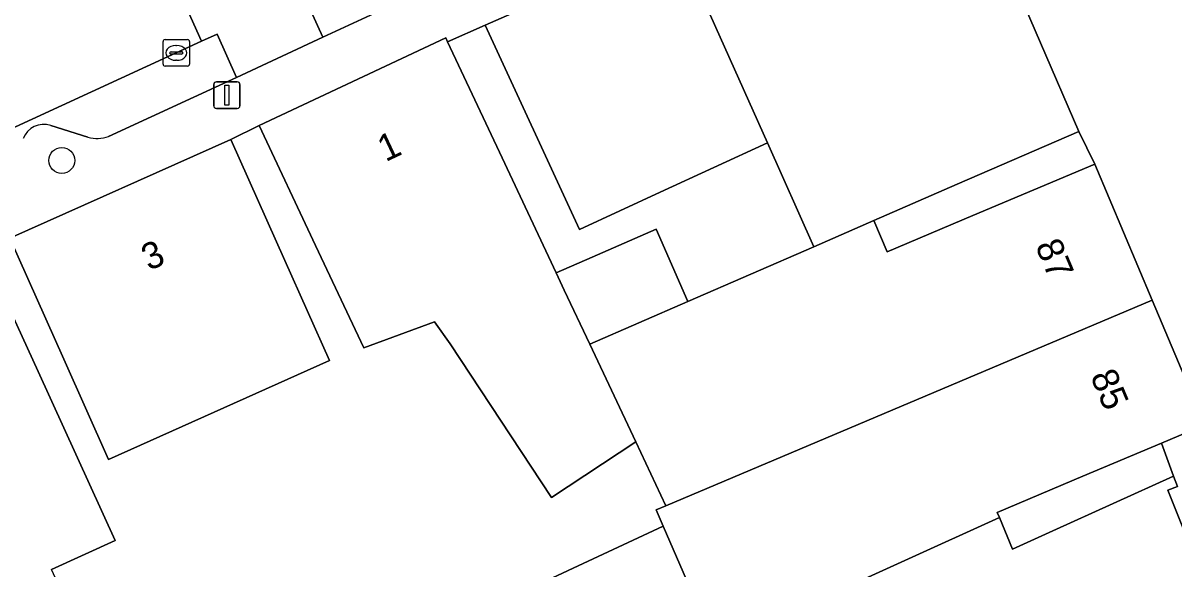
# Model space of a CAD drawing. Extents: x 160377 to 161131, y 383938 to 384853.
# Drawn here: x 161063.3 to 161106.75, y 384333.02 to 384353.62 of the extents above; entities that cross this region are included whole.
import ezdxf

# ---------------------------------------------------------------- set-up
doc = ezdxf.new("R2010")
doc.units = 0
for name, color, linetype in [('IMGEO_Boom', 7, 'Continuous'), ('IMGEO_Erf', 7, 'Continuous'), ('IMGEO_Kolk', 7, 'Continuous'), ('IMGEO_Lichtmast', 7, 'Continuous'), ('IMGEO_Pand', 7, 'Continuous'), ('IMGEO_Pand_nummerreeks', 7, 'Continuous'), ('IMGEO_Parkeervlak_open', 7, 'Continuous'), ('IMGEO_Rijbaan_lokaal_open', 7, 'Continuous'), ('IMGEO_Voetpad_open', 7, 'Continuous')]:
    doc.layers.add(name, color=color, linetype=linetype)

msp = doc.modelspace()

# ---------------------------------------------------------------- linework, layer by layer
at = {"layer": 'IMGEO_Boom'}
msp.add_circle((161064.765, 384348.434), 0.489, dxfattribs=at)
at = {"layer": 'IMGEO_Erf'}
for points in [[(161080.743, 384353.538), (161079.329, 384352.917), (161081.389, 384348.535), (161083.427, 384344.197), (161084.784, 384344.787), (161087.209, 384345.841), (161088.397, 384343.108), (161093.159, 384345.179), (161091.402, 384349.102), (161087.352, 384347.232), (161084.305, 384345.825)], [(161103.154, 384349.532), (161098.571, 384347.535), (161095.426, 384346.165), (161095.924, 384344.987), (161099.157, 384346.353), (161103.762, 384348.298)], [(161106.277, 384337.766), (161103.313, 384336.514), (161100.08, 384335.148), (161100.161, 384334.957), (161100.662, 384333.769), (161102.176, 384334.457), (161106.728, 384336.524)]]:
    msp.add_lwpolyline(points, close=True, dxfattribs=at)
for points in [[(161080.266, 384331.274), (161087.465, 384334.636), (161087.199, 384335.247), (161087.571, 384335.404), (161086.435, 384337.817), (161083.254, 384335.718), (161079.428, 384341.518), (161078.839, 384342.342), (161076.165, 384341.356), (161074.346, 384345.225), (161072.219, 384349.75), (161071.147, 384349.224), (161073.182, 384344.658), (161074.865, 384340.882), (161066.526, 384337.148), (161064.836, 384340.939), (161062.801, 384345.505)], [(161061.789, 384345.01), (161063.869, 384340.464), (161066.784, 384334.093), (161064.382, 384332.994)]]:
    msp.add_lwpolyline(points, dxfattribs=at)
at = {"layer": 'IMGEO_Kolk'}
for p, q in [((161068.587, 384352.068), (161068.587, 384352.92)), ((161068.662, 384352.994), (161069.514, 384352.994)), ((161069.075, 384352.774), (161069.1, 384352.774)), ((161069.588, 384352.92), (161069.588, 384352.068)), ((161068.846, 384352.488), (161068.846, 384352.5)), ((161069.284, 384352.451), (161068.886, 384352.451)), ((161068.889, 384352.537), (161069.287, 384352.537)), ((161069.33, 384352.5), (161069.33, 384352.488)), ((161069.514, 384351.994), (161068.662, 384351.994)), ((161069.098, 384352.214), (161069.073, 384352.214))]:
    msp.add_line(p, q, dxfattribs=at)
for points in [[(161068.587, 384352.068), (161068.587, 384352.92)], [(161068.662, 384352.994), (161069.514, 384352.994)], [(161069.588, 384352.92), (161069.588, 384352.068)], [(161069.514, 384351.994), (161068.662, 384351.994)]]:
    msp.add_lwpolyline(points, dxfattribs=at)
for centre, radius, start, end in [((161068.664, 384352.918), 0.0765, 91.552, 178.448), ((161068.664, 384352.918), 0.0765, 91.552, 178.448), ((161069.512, 384352.918), 0.0765, 1.552, 88.448), ((161069.512, 384352.918), 0.0765, 1.552, 88.448), ((161068.886, 384352.497), 0.0403, 85.8775, 175.7526), ((161068.883, 384352.487), 0.0366, 178.938, 274.7102), ((161069.287, 384352.494), 0.043, 264.8664, 352.4533), ((161069.291, 384352.499), 0.0386, 1.7309, 96.639), ((161068.664, 384352.07), 0.0765, 181.552, 268.448), ((161068.664, 384352.07), 0.0765, 181.552, 268.448), ((161069.512, 384352.07), 0.0765, 271.552, 358.448), ((161069.512, 384352.07), 0.0765, 271.552, 358.448)]:
    msp.add_arc(centre, radius, start, end, dxfattribs=at)
for centre, major_axis, ratio, start_param, end_param in [((161069.074, 384352.494), (-0.387, 0.002), 0.722429, 4.712389, 7.853982), ((161069.099, 384352.494), (-0.39, 0.002), 0.717154, 1.570796, 4.712389)]:
    msp.add_ellipse(centre, major_axis=major_axis, ratio=ratio, start_param=start_param, end_param=end_param, dxfattribs=at)
at = {"layer": 'IMGEO_Lichtmast'}
for p, q in [((161070.601, 384351.401), (161071.391, 384351.401)), ((161071.391, 384351.401), (161070.601, 384351.401)), ((161070.501, 384350.501), (161070.501, 384351.301)), ((161070.501, 384351.301), (161070.501, 384350.501)), ((161071.491, 384351.301), (161071.491, 384350.501)), ((161071.491, 384350.501), (161071.491, 384351.301)), ((161071.391, 384350.401), (161070.601, 384350.401)), ((161070.601, 384350.401), (161071.391, 384350.401))]:
    msp.add_line(p, q, dxfattribs=at)
msp.add_lwpolyline([(161070.921, 384351.276), (161071.071, 384351.276), (161071.071, 384350.526), (161070.921, 384350.526), (161070.921, 384351.276)], dxfattribs=at)
for centre, start, end in [((161070.601, 384351.301), 90, 180), ((161070.601, 384351.301), 90, 180), ((161071.391, 384351.301), 0, 90), ((161071.391, 384351.301), 360, 90), ((161070.601, 384350.501), 180, 270), ((161070.601, 384350.501), 180, 270), ((161071.391, 384350.501), 270, 0), ((161071.391, 384350.501), 270, 0)]:
    msp.add_arc(centre, 0.1, start, end, dxfattribs=at)
at = {"layer": 'IMGEO_Pand'}
for points in [[(161098.823, 384359.576), (161096.313, 384360.561), (161093.399, 384359.216), (161087.991, 384356.719), (161091.402, 384349.102), (161093.159, 384345.179), (161095.426, 384346.165), (161098.571, 384347.535), (161103.154, 384349.532)], [(161087.991, 384356.719), (161080.743, 384353.538), (161084.305, 384345.825), (161087.352, 384347.232), (161091.402, 384349.102)], [(161081.389, 384348.535), (161079.329, 384352.917), (161079.262, 384353.06), (161072.219, 384349.75), (161074.346, 384345.225), (161076.165, 384341.356), (161078.839, 384342.342), (161079.428, 384341.518), (161083.254, 384335.718), (161086.435, 384337.817), (161084.698, 384341.5), (161083.735, 384343.542), (161083.427, 384344.197)], [(161073.182, 384344.658), (161071.147, 384349.224), (161062.801, 384345.505), (161064.836, 384340.939), (161066.526, 384337.148), (161074.865, 384340.882)], [(161103.762, 384348.298), (161099.157, 384346.353), (161095.924, 384344.987), (161095.426, 384346.165), (161093.159, 384345.179), (161088.397, 384343.108), (161084.698, 384341.5), (161086.435, 384337.817), (161087.571, 384335.404), (161105.93, 384343.166)], [(161084.784, 384344.787), (161083.427, 384344.197), (161083.735, 384343.542), (161084.698, 384341.5), (161088.397, 384343.108), (161087.209, 384345.841)], [(161063.869, 384340.464), (161061.789, 384345.01), (161056.087, 384342.401), (161061.638, 384329.845), (161062.208, 384328.6), (161063.341, 384326.125), (161063.67, 384325.406), (161067.13, 384326.989), (161064.382, 384332.994), (161066.784, 384334.093)], [(161087.465, 384334.636), (161089.448, 384330.086), (161100.161, 384334.957), (161100.08, 384335.148), (161103.313, 384336.514), (161106.277, 384337.766), (161107.918, 384338.459), (161105.93, 384343.166), (161087.571, 384335.404), (161087.199, 384335.247)], [(161082.731, 384327.033), (161087.066, 384316.202), (161111.312, 384324.78), (161111.165, 384325.146), (161110.905, 384325.042), (161109.94, 384327.451), (161110.27, 384327.583), (161110.06, 384328.108), (161109.67, 384327.966), (161108.806, 384330.322), (161109.12, 384330.447), (161108.939, 384330.898), (161108.611, 384330.767), (161107.656, 384333.153), (161108.013, 384333.296), (161107.837, 384333.737), (161107.482, 384333.595), (161106.525, 384335.984), (161106.886, 384336.129), (161106.728, 384336.524), (161102.176, 384334.457), (161100.662, 384333.769), (161100.161, 384334.957), (161089.448, 384330.086)], [(161087.465, 384334.636), (161080.266, 384331.274), (161079.874, 384331.091), (161081.851, 384326.634), (161082.731, 384327.033), (161089.448, 384330.086)]]:
    msp.add_lwpolyline(points, close=True, dxfattribs=at)
at = {"layer": 'IMGEO_Parkeervlak_open'}
for points in [[(161090.624, 384362.472), (161087.835, 384361.217), (161074.833, 384355.172), (161074.436, 384354.992), (161073.888, 384354.701), (161074.615, 384353.088), (161088.858, 384359.663)], [(161071.356, 384351.566), (161070.626, 384353.198), (161070.043, 384352.936), (161069.088, 384352.495), (161050.849, 384344.104), (161039.221, 384338.702), (161034.917, 384336.972), (161035.64, 384337.035), (161036.157, 384336.887), (161037.489, 384336.282)], [(161066.529, 384349.338), (161071.356, 384351.566)], [(161064.345, 384349.758), (161065.751, 384349.307)]]:
    msp.add_lwpolyline(points, dxfattribs=at)
for centre, radius, start, end in [((161064.09, 384348.95), 0.847, 72.4492, 158.5541), ((161066.085, 384350.71), 1.442, 256.6215, 287.942)]:
    msp.add_arc(centre, radius, start, end, dxfattribs=at)
at = {"layer": 'IMGEO_Rijbaan_lokaal_open'}
for points in [[(161072.623, 384359.004), (161068.218, 384356.994), (161070.043, 384352.936), (161070.626, 384353.198), (161071.356, 384351.566), (161074.615, 384353.088), (161073.888, 384354.701), (161074.436, 384354.992)], [(161034.607, 384336.847), (161034.917, 384336.972), (161039.221, 384338.702), (161050.849, 384344.104), (161069.088, 384352.495), (161070.043, 384352.936), (161068.218, 384356.994), (161066.635, 384356.258), (161062.806, 384354.46), (161039.254, 384343.631), (161035.117, 384341.705), (161032.896, 384340.691)]]:
    msp.add_lwpolyline(points, close=True, dxfattribs=at)
at = {"layer": 'IMGEO_Voetpad_open'}
for points in [[(161100.727, 384367.042), (161096.442, 384365.097), (161098.823, 384359.576), (161103.154, 384349.532), (161103.762, 384348.298), (161105.93, 384343.166), (161107.918, 384338.459), (161106.277, 384337.766), (161106.728, 384336.524), (161106.886, 384336.129), (161106.525, 384335.984), (161107.482, 384333.595), (161107.837, 384333.737), (161108.013, 384333.296), (161107.656, 384333.153), (161108.611, 384330.767)], [(161025.652, 384328.24), (161031.487, 384331.117), (161033.861, 384332.169), (161038.881, 384334.499), (161043.899, 384336.828), (161045.078, 384337.363), (161050.558, 384339.871), (161056.087, 384342.401), (161061.789, 384345.01), (161062.801, 384345.505), (161071.147, 384349.224), (161072.219, 384349.75), (161079.262, 384353.06), (161079.329, 384352.917), (161080.743, 384353.538), (161087.991, 384356.719), (161093.399, 384359.216), (161096.313, 384360.561), (161098.823, 384359.576), (161096.442, 384365.097), (161093.426, 384363.728), (161091.621, 384362.925), (161090.624, 384362.472)], [(161088.858, 384359.663), (161074.615, 384353.088), (161071.356, 384351.566), (161066.529, 384349.338)], [(161065.751, 384349.307), (161064.345, 384349.758)]]:
    msp.add_lwpolyline(points, dxfattribs=at)
for centre, radius, start, end in [((161064.09, 384348.95), 0.847, 72.4492, 158.5541), ((161066.085, 384350.71), 1.442, 256.6215, 287.942)]:
    msp.add_arc(centre, radius, start, end, dxfattribs=at)

# ---------------------------------------------------------------- texts
at = {"layer": 'IMGEO_Pand_nummerreeks'}
for s, rotation, p in [('1', 25.17, (161076.989, 384348.368)), ('3', 24.0184, (161068.057, 384344.257)), ('87', 292.9009, (161101.502, 384345.217)), ('85', 292.8992, (161103.581, 384340.297))]:
    msp.add_text(s, height=1, rotation=rotation, dxfattribs=at).set_placement(p)

doc.saveas('drawing.dxf')
